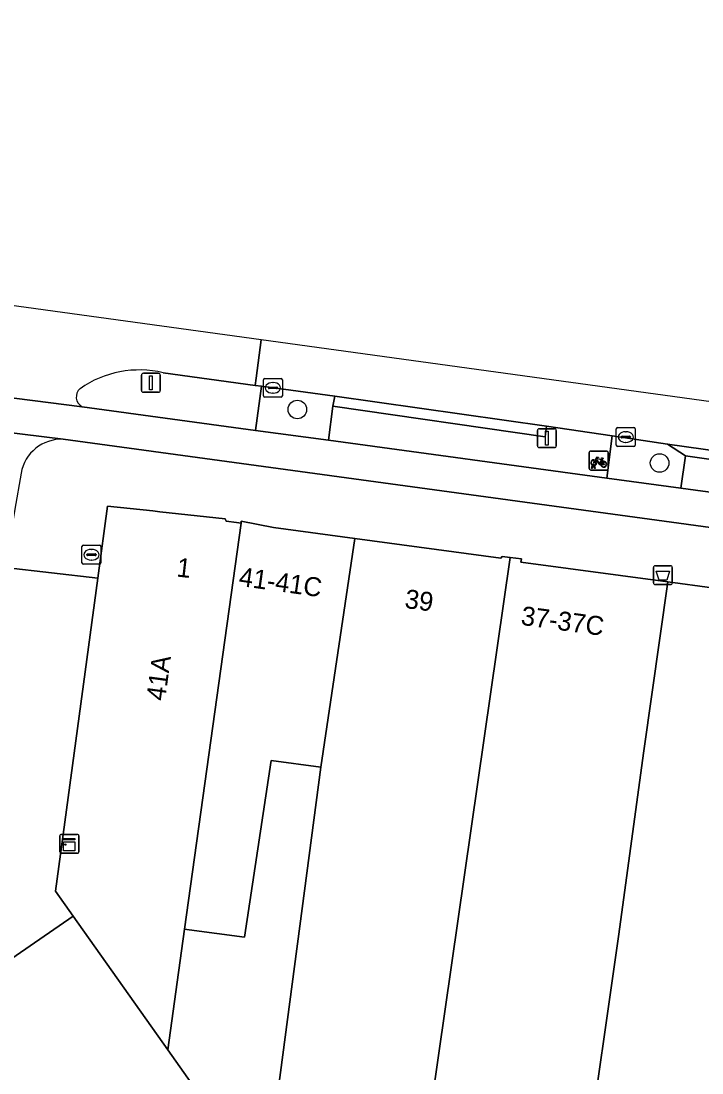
# Model space of a CAD drawing. Extents: x 160663 to 161506, y 382245 to 383291.
# Drawn here: x 160913.7 to 160949.6, y 383220.4 to 383275.8 of the extents above; entities that cross this region are included whole.
import ezdxf

# ---------------------------------------------------------------- set-up
doc = ezdxf.new("R2010")
doc.units = 0
for name, color, linetype in [('IMGEO_Afvalbak', 7, 'Continuous'), ('IMGEO_Berm_open', 7, 'Continuous'), ('IMGEO_Boom', 7, 'Continuous'), ('IMGEO_Brandkraan', 7, 'Continuous'), ('IMGEO_Erf', 7, 'Continuous'), ('IMGEO_Fietsenrek', 7, 'Continuous'), ('IMGEO_Fietspad_gesloten', 7, 'Continuous'), ('IMGEO_Groenvoorziening', 7, 'Continuous'), ('IMGEO_Kast', 7, 'Continuous'), ('IMGEO_Kolk', 7, 'Continuous'), ('IMGEO_Lichtmast', 7, 'Continuous'), ('IMGEO_Pand', 7, 'Continuous'), ('IMGEO_Pand_nummerreeks', 7, 'Continuous'), ('IMGEO_Rijbaan_lokaal_gesloten', 7, 'Continuous'), ('IMGEO_Rijbaan_lokaal_open', 7, 'Continuous'), ('IMGEO_Voetpad_gesloten', 7, 'Continuous'), ('IMGEO_Voetpad_open', 7, 'Continuous')]:
    doc.layers.add(name, color=color, linetype=linetype)

msp = doc.modelspace()

# ---------------------------------------------------------------- linework, layer by layer
at = {"layer": 'IMGEO_Afvalbak'}
for p, q in [((160947.07, 383246.215), (160947.07, 383247.015)), ((160947.07, 383247.015), (160947.07, 383246.215)), ((160947.17, 383247.115), (160947.96, 383247.115)), ((160947.96, 383247.115), (160947.17, 383247.115)), ((160948.06, 383247.015), (160948.06, 383246.215)), ((160948.06, 383246.215), (160948.06, 383247.015)), ((160947.96, 383246.115), (160947.17, 383246.115)), ((160947.17, 383246.115), (160947.96, 383246.115))]:
    msp.add_line(p, q, dxfattribs=at)
msp.add_lwpolyline([(160947.213, 383246.829), (160947.917, 383246.829), (160947.768, 383246.359), (160947.362, 383246.359), (160947.213, 383246.829)], dxfattribs=at)
for centre, start, end in [((160947.17, 383247.015), 90, 180), ((160947.17, 383247.015), 90, 180), ((160947.96, 383247.015), 0, 90), ((160947.96, 383247.015), 360, 90), ((160947.17, 383246.215), 180, 270), ((160947.17, 383246.215), 180, 270), ((160947.96, 383246.215), 270, 0), ((160947.96, 383246.215), 270, 0)]:
    msp.add_arc(centre, 0.1, start, end, dxfattribs=at)
at = {"layer": 'IMGEO_Berm_open'}
for points in [[(160926.395, 383256.579), (160926.07, 383256.622), (160921.22, 383257.287)], [(160916.951, 383255.494), (160926.09, 383254.25), (160926.395, 383256.579)]]:
    msp.add_lwpolyline(points, dxfattribs=at)
for points in [[(160930.153, 383255.529), (160929.927, 383253.728), (160944.615, 383251.729), (160944.887, 383253.96), (160941.434, 383254.466), (160941.356, 383253.917)], [(160948.754, 383252.914), (160948.513, 383251.198), (160970.219, 383248.244), (160970.397, 383249.839)]]:
    msp.add_lwpolyline(points, close=True, dxfattribs=at)
for centre, radius, start, end in [((160919.955, 383252.004), 5.432, 76.5359, 125.0723), ((160917.21, 383256.011), 0.578, 130.5492, 243.4057)]:
    msp.add_arc(centre, radius, start, end, dxfattribs=at)
at = {"layer": 'IMGEO_Boom'}
for centre in [(160928.292, 383255.352), (160947.392, 383252.53)]:
    msp.add_circle(centre, 0.489, dxfattribs=at)
at = {"layer": 'IMGEO_Brandkraan'}
for p, q in [((160916.931, 383247.266), (160916.931, 383248.118)), ((160917.006, 383248.192), (160917.858, 383248.192)), ((160917.419, 383247.972), (160917.444, 383247.972)), ((160917.932, 383248.118), (160917.932, 383247.266)), ((160917.19, 383247.686), (160917.19, 383247.698)), ((160917.628, 383247.649), (160917.23, 383247.649)), ((160917.233, 383247.735), (160917.631, 383247.735)), ((160917.442, 383247.412), (160917.417, 383247.412)), ((160917.674, 383247.698), (160917.674, 383247.686)), ((160917.858, 383247.192), (160917.006, 383247.192))]:
    msp.add_line(p, q, dxfattribs=at)
for points in [[(160916.931, 383247.266), (160916.931, 383248.118)], [(160917.006, 383248.192), (160917.858, 383248.192)], [(160917.932, 383248.118), (160917.932, 383247.266)], [(160917.858, 383247.192), (160917.006, 383247.192)]]:
    msp.add_lwpolyline(points, dxfattribs=at)
for centre, radius, start, end in [((160917.008, 383248.116), 0.0765, 91.552, 178.448), ((160917.008, 383248.116), 0.0765, 91.552, 178.448), ((160917.856, 383248.116), 0.0765, 1.552, 88.448), ((160917.856, 383248.116), 0.0765, 1.552, 88.448), ((160917.23, 383247.695), 0.0403, 85.8775, 175.7526), ((160917.227, 383247.685), 0.0366, 178.938, 274.7102), ((160917.631, 383247.692), 0.043, 264.8664, 352.4533), ((160917.635, 383247.697), 0.0386, 1.7309, 96.639), ((160917.008, 383247.268), 0.0765, 181.552, 268.448), ((160917.008, 383247.268), 0.0765, 181.552, 268.448), ((160917.856, 383247.268), 0.0765, 271.552, 358.448), ((160917.856, 383247.268), 0.0765, 271.552, 358.448)]:
    msp.add_arc(centre, radius, start, end, dxfattribs=at)
for centre, major_axis, ratio, start_param, end_param in [((160917.418, 383247.692), (-0.387, 0.002), 0.722429, 4.712389, 7.853982), ((160917.443, 383247.692), (-0.39, 0.002), 0.717154, 1.570796, 4.712389)]:
    msp.add_ellipse(centre, major_axis=major_axis, ratio=ratio, start_param=start_param, end_param=end_param, dxfattribs=at)
at = {"layer": 'IMGEO_Erf'}
msp.add_lwpolyline([(160927.04, 383217.598), (160929.527, 383236.481), (160926.909, 383236.833), (160925.503, 383227.517), (160922.592, 383227.908), (160922.34, 383227.942), (160921.95, 383225.145), (160921.453, 383221.578), (160923.861, 383218.164)], dxfattribs=at)
at = {"layer": 'IMGEO_Fietsenrek'}
for p, q in [((160943.679, 383252.234), (160943.679, 383253.075)), ((160943.679, 383253.075), (160943.679, 383252.234)), ((160943.754, 383253.159), (160944.595, 383253.159)), ((160944.595, 383253.159), (160943.754, 383253.159)), ((160944.679, 383253.084), (160944.679, 383252.243)), ((160944.679, 383252.243), (160944.679, 383253.084)), ((160943.806, 383252.243), (160943.845, 383252.403)), ((160943.875, 383252.391), (160943.84, 383252.243)), ((160943.917, 383252.415), (160943.916, 383252.419)), ((160943.958, 383252.243), (160943.924, 383252.385)), ((160943.948, 383252.426), (160943.949, 383252.419)), ((160943.956, 383252.389), (160943.991, 383252.243)), ((160944.366, 383252.708), (160944.402, 383252.613)), ((160944.604, 383252.159), (160943.763, 383252.159)), ((160943.763, 383252.159), (160944.604, 383252.159)), ((160943.84, 383252.243), (160943.806, 383252.243)), ((160943.991, 383252.243), (160943.958, 383252.243))]:
    msp.add_line(p, q, dxfattribs=at)
for points in [[(160944.013, 383252.633), (160943.961, 383252.543), (160943.921, 383252.518), (160943.922, 383252.565), (160943.977, 383252.659)], [(160943.992, 383252.685), (160944.087, 383252.849), (160944.173, 383252.835), (160944.175, 383252.826), (160944.119, 383252.815), (160944.092, 383252.77), (160944.348, 383252.729)], [(160944.288, 383252.441), (160944.238, 383252.441), (160944.047, 383252.692), (160944.028, 383252.66)], [(160944.335, 383252.704), (160944.078, 383252.745), (160944.061, 383252.716), (160944.228, 383252.496), (160944.335, 383252.704)], [(160944.383, 383252.606), (160944.353, 383252.683), (160944.244, 383252.465), (160944.287, 383252.465)], [(160944.317, 383252.465), (160944.437, 383252.464), (160944.393, 383252.578)], [(160944.413, 383252.585), (160944.468, 383252.44), (160944.318, 383252.44)], [(160944.348, 383252.729), (160944.373, 383252.778), (160944.367, 383252.782), (160944.344, 383252.786), (160944.332, 383252.793), (160944.331, 383252.796), (160944.333, 383252.801), (160944.428, 383252.786), (160944.43, 383252.776), (160944.42, 383252.763), (160944.408, 383252.757), (160944.394, 383252.763), (160944.366, 383252.708)]]:
    msp.add_lwpolyline(points, dxfattribs=at)
for centre, radius, start, end in [((160943.757, 383253.081), 0.0779, 92.4484, 184.2845), ((160943.757, 383253.081), 0.0779, 92.4484, 184.2845), ((160944.601, 383253.081), 0.0779, 2.4484, 94.2845), ((160944.601, 383253.081), 0.0779, 2.4484, 94.2845), ((160943.919, 383252.544), 0.159, 62.6766, 242.1369), ((160943.919, 383252.544), 0.129, 63.3192, 238.903), ((160943.899, 383252.415), 0.0499, 12.8025, 158.6934), ((160943.919, 383252.544), 0.159, 253.9967, 271.7867), ((160943.899, 383252.415), 0.0174, 12.8025, 163.4502), ((160943.919, 383252.544), 0.129, 253.415, 269.0204), ((160943.919, 383252.544), 0.129, 283.6043, 43.4302), ((160943.919, 383252.544), 0.159, 283.5766, 46.6042), ((160944.446, 383252.46), 0.159, 113.3408, 178.3217), ((160944.446, 383252.46), 0.159, 187.0065, 105.7708), ((160944.446, 383252.46), 0.129, 113.923, 177.9556), ((160944.446, 383252.46), 0.129, 188.6715, 104.5883), ((160943.757, 383252.237), 0.0779, 182.4484, 274.2845), ((160943.757, 383252.237), 0.0779, 182.4484, 274.2845), ((160944.601, 383252.237), 0.0779, 272.4484, 4.2845), ((160944.601, 383252.237), 0.0779, 272.4484, 4.2845)]:
    msp.add_arc(centre, radius, start, end, dxfattribs=at)
at = {"layer": 'IMGEO_Fietspad_gesloten'}
for points in [[(160749.571, 383275.838), (160772.375, 383273.271), (160826.897, 383266.189), (160865.807, 383260.226), (160871.952, 383259.299), (160876.01, 383258.649), (160907.21, 383254.866), (160915.937, 383253.784), (160972.356, 383246.078), (160977.609, 383245.36), (160998.315, 383242.532), (161054.596, 383234.67)], [(161048.826, 383237.337), (161033.753, 383239.417), (161030.202, 383239.907), (161012.954, 383242.288), (161007.978, 383242.975), (160991.087, 383245.306), (160987.927, 383245.742), (160977.584, 383247.17), (160972.582, 383247.922), (160970.219, 383248.244), (160948.513, 383251.198), (160944.615, 383251.729), (160929.927, 383253.728), (160926.09, 383254.25), (160916.951, 383255.494), (160906.447, 383256.836), (160882.483, 383259.669), (160873.765, 383260.871), (160866.022, 383262.062), (160855.96, 383263.61), (160850.573, 383264.439)]]:
    msp.add_lwpolyline(points, dxfattribs=at)
at = {"layer": 'IMGEO_Groenvoorziening'}
for points in [[(160930.153, 383255.529), (160930.26, 383256.062), (160926.395, 383256.579), (160926.09, 383254.25), (160929.927, 383253.728)], [(160948.754, 383252.914), (160947.814, 383253.531), (160944.887, 383253.96), (160944.615, 383251.729), (160948.513, 383251.198)]]:
    msp.add_lwpolyline(points, close=True, dxfattribs=at)
at = {"layer": 'IMGEO_Kast'}
for p, q in [((160915.846, 383232.944), (160916.687, 383232.944)), ((160916.687, 383232.944), (160915.846, 383232.944)), ((160915.771, 383232.019), (160915.771, 383232.86)), ((160915.771, 383232.86), (160915.771, 383232.019)), ((160916.771, 383232.869), (160916.771, 383232.028)), ((160916.771, 383232.028), (160916.771, 383232.869)), ((160916.696, 383231.944), (160915.855, 383231.944)), ((160915.855, 383231.944), (160916.696, 383231.944))]:
    msp.add_line(p, q, dxfattribs=at)
for points in [[(160915.966, 383232.734), (160916.566, 383232.734), (160916.566, 383232.649), (160915.966, 383232.649), (160915.966, 383232.734)], [(160915.966, 383232.559), (160916.566, 383232.559), (160916.566, 383232.07), (160915.966, 383232.07), (160915.966, 383232.559)]]:
    msp.add_lwpolyline(points, dxfattribs=at)
msp.add_circle((160916.05, 383232.408), 0.0377, dxfattribs=at)
for centre, start, end in [((160915.849, 383232.866), 92.4484, 184.2845), ((160915.849, 383232.866), 92.4484, 184.2845), ((160916.693, 383232.866), 2.4484, 94.2845), ((160916.693, 383232.866), 2.4484, 94.2845), ((160915.849, 383232.022), 182.4484, 274.2845), ((160915.849, 383232.022), 182.4484, 274.2845), ((160916.693, 383232.022), 272.4484, 4.2845), ((160916.693, 383232.022), 272.4484, 4.2845)]:
    msp.add_arc(centre, 0.0779, start, end, dxfattribs=at)
at = {"layer": 'IMGEO_Kolk'}
for p, q in [((160926.502, 383256.068), (160926.502, 383256.92)), ((160926.577, 383256.994), (160927.429, 383256.994)), ((160926.99, 383256.774), (160927.015, 383256.774)), ((160927.503, 383256.92), (160927.503, 383256.068)), ((160926.761, 383256.488), (160926.761, 383256.5)), ((160927.199, 383256.451), (160926.801, 383256.451)), ((160926.804, 383256.537), (160927.202, 383256.537)), ((160927.013, 383256.214), (160926.988, 383256.214)), ((160927.245, 383256.5), (160927.245, 383256.488)), ((160927.429, 383255.994), (160926.577, 383255.994)), ((160945.108, 383253.473), (160945.108, 383254.325)), ((160945.183, 383254.399), (160946.035, 383254.399)), ((160945.596, 383254.179), (160945.621, 383254.179)), ((160946.109, 383254.325), (160946.109, 383253.473)), ((160945.367, 383253.893), (160945.367, 383253.905)), ((160945.805, 383253.856), (160945.407, 383253.856)), ((160945.41, 383253.942), (160945.808, 383253.942)), ((160945.619, 383253.619), (160945.594, 383253.619)), ((160945.851, 383253.905), (160945.851, 383253.893)), ((160946.035, 383253.399), (160945.183, 383253.399))]:
    msp.add_line(p, q, dxfattribs=at)
for points in [[(160926.502, 383256.068), (160926.502, 383256.92)], [(160926.577, 383256.994), (160927.429, 383256.994)], [(160927.503, 383256.92), (160927.503, 383256.068)], [(160927.429, 383255.994), (160926.577, 383255.994)], [(160945.108, 383253.473), (160945.108, 383254.325)], [(160945.183, 383254.399), (160946.035, 383254.399)], [(160946.109, 383254.325), (160946.109, 383253.473)], [(160946.035, 383253.399), (160945.183, 383253.399)]]:
    msp.add_lwpolyline(points, dxfattribs=at)
for centre, radius, start, end in [((160926.579, 383256.918), 0.0765, 91.552, 178.448), ((160926.579, 383256.918), 0.0765, 91.552, 178.448), ((160927.427, 383256.918), 0.0765, 1.552, 88.448), ((160927.427, 383256.918), 0.0765, 1.552, 88.448), ((160926.801, 383256.497), 0.0403, 85.8775, 175.7526), ((160926.798, 383256.487), 0.0366, 178.938, 274.7102), ((160927.202, 383256.494), 0.043, 264.8664, 352.4533), ((160927.206, 383256.499), 0.0386, 1.7309, 96.639), ((160926.579, 383256.07), 0.0765, 181.552, 268.448), ((160926.579, 383256.07), 0.0765, 181.552, 268.448), ((160927.427, 383256.07), 0.0765, 271.552, 358.448), ((160927.427, 383256.07), 0.0765, 271.552, 358.448), ((160945.185, 383254.323), 0.0765, 91.552, 178.448), ((160945.185, 383254.323), 0.0765, 91.552, 178.448), ((160946.033, 383254.323), 0.0765, 1.552, 88.448), ((160946.033, 383254.323), 0.0765, 1.552, 88.448), ((160945.185, 383253.475), 0.0765, 181.552, 268.448), ((160945.185, 383253.475), 0.0765, 181.552, 268.448), ((160945.407, 383253.902), 0.0403, 85.8775, 175.7526), ((160945.404, 383253.892), 0.0366, 178.938, 274.7102), ((160945.808, 383253.899), 0.043, 264.8664, 352.4533), ((160945.812, 383253.904), 0.0386, 1.7309, 96.639), ((160946.033, 383253.475), 0.0765, 271.552, 358.448), ((160946.033, 383253.475), 0.0765, 271.552, 358.448)]:
    msp.add_arc(centre, radius, start, end, dxfattribs=at)
for centre, major_axis, ratio, start_param, end_param in [((160926.989, 383256.494), (-0.387, 0.002), 0.722429, 4.712389, 7.853982), ((160927.014, 383256.494), (-0.39, 0.002), 0.717154, 1.570796, 4.712389), ((160945.595, 383253.899), (-0.387, 0.002), 0.722429, 4.712389, 7.853982), ((160945.62, 383253.899), (-0.39, 0.002), 0.717154, 1.570796, 4.712389)]:
    msp.add_ellipse(centre, major_axis=major_axis, ratio=ratio, start_param=start_param, end_param=end_param, dxfattribs=at)
at = {"layer": 'IMGEO_Lichtmast'}
for p, q in [((160920.073, 383256.36), (160920.073, 383257.16)), ((160920.073, 383257.16), (160920.073, 383256.36)), ((160920.173, 383257.26), (160920.963, 383257.26)), ((160920.963, 383257.26), (160920.173, 383257.26)), ((160921.063, 383257.16), (160921.063, 383256.36)), ((160921.063, 383256.36), (160921.063, 383257.16)), ((160920.963, 383256.26), (160920.173, 383256.26)), ((160920.173, 383256.26), (160920.963, 383256.26)), ((160940.953, 383253.439), (160940.953, 383254.239)), ((160940.953, 383254.239), (160940.953, 383253.439)), ((160941.053, 383254.339), (160941.843, 383254.339)), ((160941.843, 383254.339), (160941.053, 383254.339)), ((160941.943, 383254.239), (160941.943, 383253.439)), ((160941.943, 383253.439), (160941.943, 383254.239)), ((160941.843, 383253.339), (160941.053, 383253.339)), ((160941.053, 383253.339), (160941.843, 383253.339))]:
    msp.add_line(p, q, dxfattribs=at)
for points in [[(160920.493, 383257.135), (160920.643, 383257.135), (160920.643, 383256.385), (160920.493, 383256.385), (160920.493, 383257.135)], [(160941.373, 383254.214), (160941.523, 383254.214), (160941.523, 383253.464), (160941.373, 383253.464), (160941.373, 383254.214)]]:
    msp.add_lwpolyline(points, dxfattribs=at)
for centre, start, end in [((160920.173, 383257.16), 90, 180), ((160920.173, 383257.16), 90, 180), ((160920.963, 383257.16), 0, 90), ((160920.963, 383257.16), 360, 90), ((160920.173, 383256.36), 180, 270), ((160920.173, 383256.36), 180, 270), ((160920.963, 383256.36), 270, 0), ((160920.963, 383256.36), 270, 0), ((160941.053, 383254.239), 90, 180), ((160941.053, 383254.239), 90, 180), ((160941.843, 383254.239), 0, 90), ((160941.843, 383254.239), 360, 90), ((160941.053, 383253.439), 180, 270), ((160941.053, 383253.439), 180, 270), ((160941.843, 383253.439), 270, 0), ((160941.843, 383253.439), 270, 0)]:
    msp.add_arc(centre, 0.1, start, end, dxfattribs=at)
at = {"layer": 'IMGEO_Pand'}
for points in [[(160925.321, 383249.35), (160925.082, 383249.383), (160924.544, 383249.456), (160924.489, 383249.589), (160921.033, 383249.962), (160920.679, 383250), (160918.274, 383250.259), (160917.764, 383246.459), (160915.546, 383229.952), (160916.477, 383228.632), (160921.453, 383221.578), (160921.95, 383225.145), (160922.34, 383227.942)], [(160931.314, 383248.549), (160927.032, 383249.124), (160925.336, 383249.456), (160925.321, 383249.35), (160922.34, 383227.942), (160922.592, 383227.908), (160925.503, 383227.517), (160926.909, 383236.833), (160929.527, 383236.481)], [(160935.05, 383216.522), (160939.517, 383247.55), (160939.099, 383247.606), (160939.027, 383247.512), (160931.314, 383248.549), (160929.527, 383236.481), (160927.04, 383217.598)], [(160947.824, 383246.256), (160940.082, 383247.304), (160940.105, 383247.47), (160939.517, 383247.55), (160935.05, 383216.522), (160935.48, 383216.464), (160943.492, 383215.388), (160945.22, 383227.565), (160946.561, 383237.354)], [(160947.824, 383246.256), (160946.561, 383237.354), (160945.22, 383227.565), (160943.492, 383215.388), (160943.461, 383215.168), (160955.6, 383212.908), (160959.522, 383244.673)], [(160934.839, 383215.352), (160924.877, 383216.69), (160923.861, 383218.164), (160921.453, 383221.578), (160916.477, 383228.632), (160911.914, 383225.501), (160907.969, 383222.794), (160908.052, 383222.677), (160907.507, 383222.293), (160903.028, 383219.134), (160912.302, 383205.933), (160914.684, 383207.522), (160916.579, 383204.9), (160917.513, 383205.67), (160917.929, 383205.614), (160920.444, 383205.276), (160922.404, 383205.013), (160930.064, 383203.984), (160936.842, 383210.957), (160934.567, 383213.466)]]:
    msp.add_lwpolyline(points, close=True, dxfattribs=at)
at = {"layer": 'IMGEO_Rijbaan_lokaal_gesloten'}
for points in [[(160926.374, 383259.023), (160896.852, 383263.09), (160896.612, 383261.407), (160896.51, 383260.689), (160903.458, 383259.7)], [(160921.22, 383257.287), (160926.07, 383256.622), (160926.118, 383256.999), (160926.374, 383259.023)], [(161038.265, 383243.607), (160926.374, 383259.023), (160926.118, 383256.999), (160926.07, 383256.622), (160926.395, 383256.579), (160930.26, 383256.062), (160941.434, 383254.466), (160944.887, 383253.96), (160947.814, 383253.531), (160970.494, 383250.343), (160971.748, 383250.181), (160972.88, 383250.034), (160977.884, 383249.337), (160988.207, 383247.841), (160991.302, 383247.393), (160999.446, 383246.282), (161008.184, 383245.068), (161013.209, 383244.37), (161020.794, 383243.317), (161030.482, 383241.923), (161034.004, 383241.447), (161038.92, 383240.782)], [(160906.447, 383256.836), (160916.951, 383255.494)]]:
    msp.add_lwpolyline(points, dxfattribs=at)
for centre, radius, start, end in [((160919.955, 383252.004), 5.432, 76.5359, 125.0723), ((160917.21, 383256.011), 0.578, 130.5492, 243.4057)]:
    msp.add_arc(centre, radius, start, end, dxfattribs=at)
at = {"layer": 'IMGEO_Rijbaan_lokaal_open'}
msp.add_lwpolyline([(160915.937, 383253.784), (160907.21, 383254.866)], dxfattribs=at)
msp.add_arc((160915.858, 383251.613), 2.172, 87.928, 169.7439, dxfattribs=at)
at = {"layer": 'IMGEO_Voetpad_gesloten'}
for points in [[(160917.764, 383246.459), (160912.882, 383247.022), (160912.522, 383244.195), (160911.331, 383235.302)], [(160896.291, 383212.902), (160897.356, 383213.691), (160898.581, 383214.72), (160898.739, 383216.109), (160903.028, 383219.134), (160907.507, 383222.293), (160908.052, 383222.677), (160907.969, 383222.794), (160911.914, 383225.501), (160916.477, 383228.632), (160915.546, 383229.952), (160917.764, 383246.459)]]:
    msp.add_lwpolyline(points, dxfattribs=at)
at = {"layer": 'IMGEO_Voetpad_open'}
for points in [[(160930.26, 383256.062), (160930.153, 383255.529), (160941.356, 383253.917), (160941.434, 383254.466)], [(160970.494, 383250.343), (160947.814, 383253.531), (160948.754, 383252.914), (160970.397, 383249.839)]]:
    msp.add_lwpolyline(points, close=True, dxfattribs=at)
for points in [[(160998.315, 383242.532), (160977.609, 383245.36), (160972.356, 383246.078), (160915.937, 383253.784)], [(160913.721, 383252), (160913.396, 383250.103), (160912.882, 383247.022), (160917.764, 383246.459), (160918.274, 383250.259), (160920.679, 383250), (160921.033, 383249.962), (160924.489, 383249.589), (160924.544, 383249.456), (160925.082, 383249.383), (160925.321, 383249.35), (160925.336, 383249.456), (160927.032, 383249.124), (160931.314, 383248.549), (160939.027, 383247.512), (160939.099, 383247.606), (160939.517, 383247.55), (160940.105, 383247.47), (160940.082, 383247.304), (160947.824, 383246.256), (160959.522, 383244.673)]]:
    msp.add_lwpolyline(points, dxfattribs=at)
msp.add_arc((160915.858, 383251.613), 2.172, 87.928, 169.7439, dxfattribs=at)

# ---------------------------------------------------------------- texts
at = {"layer": 'IMGEO_Pand_nummerreeks'}
for s, rotation, p in [('1', 353.3995, (160921.89, 383246.547)), ('41-41C', 352.0302, (160925.165, 383246.058)), ('39', 352.3459, (160933.914, 383244.89)), ('37-37C', 352.2922, (160940.041, 383243.999)), ('41A', 82.3455, (160921.312, 383239.953))]:
    msp.add_text(s, height=1, rotation=rotation, dxfattribs=at).set_placement(p)

doc.saveas('drawing.dxf')
